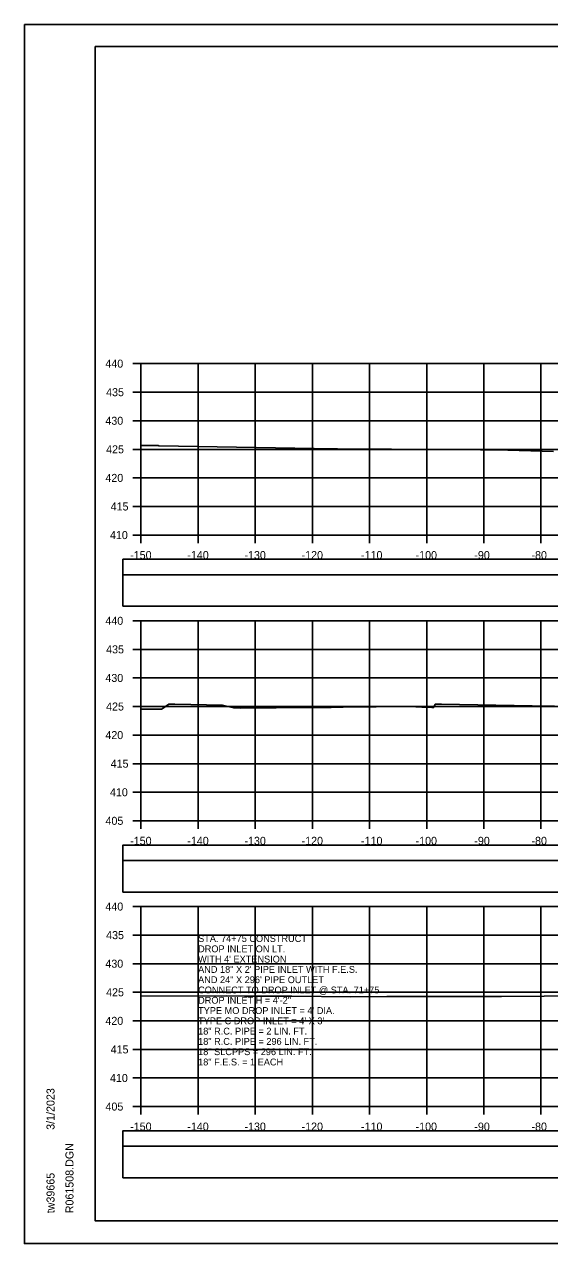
# Model space of a CAD drawing. Extents: x 1371057 to 1372761, y 380005 to 390517.
# Drawn here: x 1371390.5 to 1371482.4, y 387045.2 to 387258.6 of the extents above; entities that cross this region are included whole.
import ezdxf

# ---------------------------------------------------------------- set-up
doc = ezdxf.new("R2010")
doc.units = 0
for name, color, linetype in [('R_Axis', 7, 'Continuous'), ('R_Axis Annot', 7, 'Continuous'), ('R_Border', 7, 'Continuous'), ('R_Detour', 7, 'Continuous'), ('R_Dimension', 7, 'Continuous'), ('R_Exist Surface', 7, 'Continuous'), ('R_Grid', 7, 'Continuous'), ('R_No Plot', 7, 'Continuous'), ('R_Water Annot', 7, 'Continuous')]:
    doc.layers.add(name, color=color, linetype=linetype)

msp = doc.modelspace()

# ---------------------------------------------------------------- linework, layer by layer
at = {"layer": 'R_Axis'}
for p, q in [((1371409.47, 387199.21), (1371410.87, 387199.21)), ((1371410.87, 387169.21), (1371410.87, 387199.21)), ((1371409.47, 387194.21), (1371410.87, 387194.21)), ((1371409.47, 387189.21), (1371410.87, 387189.21)), ((1371409.47, 387184.21), (1371410.87, 387184.21)), ((1371409.47, 387179.21), (1371410.87, 387179.21)), ((1371409.47, 387174.21), (1371410.87, 387174.21)), ((1371409.47, 387169.21), (1371410.87, 387169.21)), ((1371410.87, 387169.21), (1371710.87, 387169.21)), ((1371410.87, 387167.81), (1371410.87, 387169.21)), ((1371420.87, 387167.81), (1371420.87, 387169.21)), ((1371430.87, 387167.81), (1371430.87, 387169.21)), ((1371440.87, 387167.81), (1371440.87, 387169.21)), ((1371450.87, 387167.81), (1371450.87, 387169.21)), ((1371460.87, 387167.81), (1371460.87, 387169.21)), ((1371470.87, 387167.81), (1371470.87, 387169.21)), ((1371480.87, 387167.81), (1371480.87, 387169.21)), ((1371409.47, 387154.21), (1371410.87, 387154.21)), ((1371410.87, 387119.21), (1371410.87, 387154.21)), ((1371409.47, 387149.21), (1371410.87, 387149.21)), ((1371409.47, 387144.21), (1371410.87, 387144.21)), ((1371409.47, 387139.21), (1371410.87, 387139.21)), ((1371409.47, 387134.21), (1371410.87, 387134.21)), ((1371409.47, 387129.21), (1371410.87, 387129.21)), ((1371409.47, 387124.21), (1371410.87, 387124.21)), ((1371409.47, 387119.21), (1371410.87, 387119.21)), ((1371410.87, 387119.21), (1371710.87, 387119.21)), ((1371410.87, 387117.81), (1371410.87, 387119.21)), ((1371420.87, 387117.81), (1371420.87, 387119.21)), ((1371430.87, 387117.81), (1371430.87, 387119.21)), ((1371440.87, 387117.81), (1371440.87, 387119.21)), ((1371450.87, 387117.81), (1371450.87, 387119.21)), ((1371460.87, 387117.81), (1371460.87, 387119.21)), ((1371470.87, 387117.81), (1371470.87, 387119.21)), ((1371480.87, 387117.81), (1371480.87, 387119.21)), ((1371409.47, 387104.21), (1371410.87, 387104.21)), ((1371410.87, 387069.21), (1371410.87, 387104.21)), ((1371409.47, 387099.21), (1371410.87, 387099.21)), ((1371409.47, 387094.21), (1371410.87, 387094.21)), ((1371409.47, 387089.21), (1371410.87, 387089.21)), ((1371409.47, 387084.21), (1371410.87, 387084.21)), ((1371409.47, 387079.21), (1371410.87, 387079.21)), ((1371409.47, 387074.21), (1371410.87, 387074.21)), ((1371409.47, 387069.21), (1371410.87, 387069.21)), ((1371410.87, 387069.21), (1371710.87, 387069.21)), ((1371410.87, 387067.81), (1371410.87, 387069.21)), ((1371420.87, 387067.81), (1371420.87, 387069.21)), ((1371430.87, 387067.81), (1371430.87, 387069.21)), ((1371440.87, 387067.81), (1371440.87, 387069.21)), ((1371450.87, 387067.81), (1371450.87, 387069.21)), ((1371460.87, 387067.81), (1371460.87, 387069.21)), ((1371470.87, 387067.81), (1371470.87, 387069.21)), ((1371480.87, 387067.81), (1371480.87, 387069.21))]:
    msp.add_line(p, q, dxfattribs=at)
at = {"layer": 'R_Border'}
for p, q in [((1371402.87, 387254.67), (1371719.05, 387254.67)), ((1371402.87, 387049.21), (1371402.87, 387254.67)), ((1371402.87, 387049.21), (1371402.87, 387049.21)), ((1371719.05, 387049.21), (1371402.87, 387049.21))]:
    msp.add_line(p, q, dxfattribs=at)
at = {"layer": 'R_Detour'}
for points in [[(1371407.72, 387162.26), (1371714.03, 387162.26), (1371714.03, 387164.97), (1371407.72, 387164.97)], [(1371407.72, 387112.26), (1371714.03, 387112.26), (1371714.03, 387114.97), (1371407.72, 387114.97)], [(1371407.72, 387062.26), (1371714.03, 387062.26), (1371714.03, 387064.97), (1371407.72, 387064.97)]]:
    msp.add_lwpolyline(points, close=True, dxfattribs=at)
at = {"layer": 'R_Dimension'}
for points in [[(1371407.72, 387156.74), (1371714.03, 387156.74), (1371714.03, 387162.26), (1371407.72, 387162.26)], [(1371407.72, 387106.74), (1371714.03, 387106.74), (1371714.03, 387112.26), (1371407.72, 387112.26)], [(1371407.72, 387056.74), (1371714.03, 387056.74), (1371714.03, 387062.26), (1371407.72, 387062.26)]]:
    msp.add_lwpolyline(points, close=True, dxfattribs=at)
at = {"layer": 'R_Exist Surface'}
for points in [[(1371410.87, 387184.9), (1371413.87, 387184.86), (1371413.99, 387184.85), (1371414.02, 387184.85), (1371414.05, 387184.85), (1371444.54, 387184.31), (1371444.95, 387184.31), (1371445.25, 387184.31), (1371454.7, 387184.22), (1371462.32, 387184.18), (1371470.29, 387184.11), (1371475.05, 387184.04), (1371483.04, 387183.85)], [(1371410.87, 387138.77), (1371414.38, 387138.77), (1371414.52, 387138.77), (1371414.6, 387138.81), (1371415.72, 387139.63), (1371416.78, 387139.6), (1371425.15, 387139.44), (1371426.07, 387139.2), (1371427.1, 387138.96), (1371428.34, 387138.91), (1371440.78, 387139.02), (1371444.16, 387139.06), (1371446.25, 387139.08), (1371457.86, 387139.2), (1371460.04, 387139.11), (1371461.77, 387139.04), (1371462.11, 387139.02), (1371462.14, 387139.08), (1371462.38, 387139.62), (1371462.51, 387139.62), (1371463.47, 387139.62), (1371479.34, 387139.34), (1371483.23, 387139.26)], [(1371410.87, 387088.58), (1371424.92, 387088.55), (1371425.82, 387088.57), (1371429, 387088.52), (1371432.7, 387088.52), (1371437.28, 387088.51), (1371447.61, 387088.44), (1371453.92, 387088.45), (1371462.64, 387088.49), (1371473.3, 387088.49), (1371473.97, 387088.49), (1371481.42, 387088.53), (1371485.96, 387088.56)]]:
    msp.add_lwpolyline(points, dxfattribs=at)
at = {"layer": 'R_Grid'}
for p, q in [((1371410.87, 387199.21), (1371710.87, 387199.21)), ((1371410.87, 387169.21), (1371410.87, 387199.21)), ((1371420.87, 387169.21), (1371420.87, 387199.21)), ((1371430.87, 387169.21), (1371430.87, 387199.21)), ((1371440.87, 387169.21), (1371440.87, 387199.21)), ((1371450.87, 387169.21), (1371450.87, 387199.21)), ((1371460.87, 387169.21), (1371460.87, 387199.21)), ((1371470.87, 387169.21), (1371470.87, 387199.21)), ((1371480.87, 387169.21), (1371480.87, 387199.21)), ((1371410.87, 387194.21), (1371710.87, 387194.21)), ((1371410.87, 387189.21), (1371710.87, 387189.21)), ((1371410.87, 387184.21), (1371710.87, 387184.21)), ((1371410.87, 387179.21), (1371710.87, 387179.21)), ((1371410.87, 387174.21), (1371710.87, 387174.21)), ((1371410.87, 387169.21), (1371710.87, 387169.21)), ((1371410.87, 387154.21), (1371710.87, 387154.21)), ((1371410.87, 387119.21), (1371410.87, 387154.21)), ((1371420.87, 387119.21), (1371420.87, 387154.21)), ((1371430.87, 387119.21), (1371430.87, 387154.21)), ((1371440.87, 387119.21), (1371440.87, 387154.21)), ((1371450.87, 387119.21), (1371450.87, 387154.21)), ((1371460.87, 387119.21), (1371460.87, 387154.21)), ((1371470.87, 387119.21), (1371470.87, 387154.21)), ((1371480.87, 387119.21), (1371480.87, 387154.21)), ((1371410.87, 387149.21), (1371710.87, 387149.21)), ((1371410.87, 387144.21), (1371710.87, 387144.21)), ((1371410.87, 387139.21), (1371710.87, 387139.21)), ((1371410.87, 387134.21), (1371710.87, 387134.21)), ((1371410.87, 387129.21), (1371710.87, 387129.21)), ((1371410.87, 387124.21), (1371710.87, 387124.21)), ((1371410.87, 387119.21), (1371710.87, 387119.21)), ((1371410.87, 387104.21), (1371710.87, 387104.21)), ((1371410.87, 387069.21), (1371410.87, 387104.21)), ((1371420.87, 387069.21), (1371420.87, 387104.21)), ((1371430.87, 387069.21), (1371430.87, 387104.21)), ((1371440.87, 387069.21), (1371440.87, 387104.21)), ((1371450.87, 387069.21), (1371450.87, 387104.21)), ((1371460.87, 387069.21), (1371460.87, 387104.21)), ((1371470.87, 387069.21), (1371470.87, 387104.21)), ((1371480.87, 387069.21), (1371480.87, 387104.21)), ((1371410.87, 387099.21), (1371710.87, 387099.21)), ((1371410.87, 387094.21), (1371710.87, 387094.21)), ((1371410.87, 387089.21), (1371710.87, 387089.21)), ((1371410.87, 387084.21), (1371710.87, 387084.21)), ((1371410.87, 387079.21), (1371710.87, 387079.21)), ((1371410.87, 387074.21), (1371710.87, 387074.21)), ((1371410.87, 387069.21), (1371710.87, 387069.21))]:
    msp.add_line(p, q, dxfattribs=at)
at = {"layer": 'R_No Plot'}
for p, q in [((1371390.47, 387258.57), (1371723.8, 387258.57)), ((1371390.47, 387045.23), (1371723.8, 387045.23))]:
    msp.add_line(p, q, dxfattribs=at)
for points in [[(1371390.46, 387258.57), (1371723.8, 387258.57), (1371723.8, 387045.23), (1371390.46, 387045.23)], [(1371636.79, 387254.67), (1371656.41, 387254.67), (1371656.41, 387244.79), (1371672.52, 387244.79), (1371695.72, 387244.79), (1371695.84, 387216.64), (1371719.05, 387216.64), (1371719.05, 387049.21), (1371402.87, 387049.21), (1371402.87, 387254.67)]]:
    msp.add_lwpolyline(points, close=True, dxfattribs=at)

# ---------------------------------------------------------------- texts
at = {"layer": 'R_Axis Annot'}
for s, p in [('440', (1371404.64, 387198.51)), ('435', (1371404.77, 387193.51)), ('430', (1371404.64, 387188.51)), ('425', (1371404.77, 387183.51)), ('420', (1371404.64, 387178.51)), ('415', (1371405.56, 387173.51)), ('410', (1371405.44, 387168.51)), ('-150', (1371408.98, 387165.01)), ('-140', (1371418.98, 387165.01)), ('-130', (1371428.98, 387165.01)), ('-120', (1371438.98, 387165.01)), ('-110', (1371449.38, 387165.01)), ('-100', (1371458.93, 387165.01)), ('-90', (1371469.21, 387165.01)), ('-80', (1371479.21, 387165.01)), ('440', (1371404.64, 387153.51)), ('435', (1371404.77, 387148.51)), ('430', (1371404.64, 387143.51)), ('425', (1371404.77, 387138.51)), ('420', (1371404.64, 387133.51)), ('415', (1371405.56, 387128.51)), ('410', (1371405.44, 387123.51)), ('405', (1371404.66, 387118.51)), ('-150', (1371408.98, 387115.01)), ('-140', (1371418.98, 387115.01)), ('-130', (1371428.98, 387115.01)), ('-120', (1371438.98, 387115.01)), ('-110', (1371449.38, 387115.01)), ('-100', (1371458.93, 387115.01)), ('-90', (1371469.21, 387115.01)), ('-80', (1371479.21, 387115.01)), ('440', (1371404.64, 387103.51)), ('435', (1371404.77, 387098.51)), ('430', (1371404.64, 387093.51)), ('425', (1371404.77, 387088.51)), ('420', (1371404.64, 387083.51)), ('415', (1371405.56, 387078.51)), ('410', (1371405.44, 387073.51)), ('405', (1371404.66, 387068.51)), ('-150', (1371408.98, 387065.01)), ('-140', (1371418.98, 387065.01)), ('-130', (1371428.98, 387065.01)), ('-120', (1371438.98, 387065.01)), ('-110', (1371449.38, 387065.01)), ('-100', (1371458.93, 387065.01)), ('-90', (1371469.21, 387065.01)), ('-80', (1371479.21, 387065.01))]:
    msp.add_text(s, height=1.4, dxfattribs=at).set_placement(p)
at = {"layer": 'R_Border'}
for s, p in [('3/1/2023', (1371395.74, 387065.14)), ('R061508.DGN', (1371399.06, 387050.54)), ('tw39665', (1371395.74, 387050.54))]:
    msp.add_text(s, height=1.4, rotation=90, dxfattribs=at).set_placement(p)
at = {"layer": 'R_Water Annot'}
for s, p in [('STA. 74+75 CONSTRUCT', (1371420.87, 387098.01)), ('DROP INLET ON LT.', (1371420.87, 387096.21)), ("WITH 4' EXTENSION", (1371420.87, 387094.41)), ('AND 18" X 2\' PIPE INLET WITH F.E.S.', (1371420.87, 387092.61)), ('AND 24" X 296\' PIPE OUTLET', (1371420.87, 387090.81)), ('CONNECT TO DROP INLET @ STA. 71+75', (1371420.87, 387089.01)), ('DROP INLET H = 4\'-2"', (1371420.87, 387087.21)), ("TYPE MO DROP INLET = 4' DIA.", (1371420.87, 387085.41)), ("TYPE C DROP INLET = 4' X 3'", (1371420.87, 387083.61)), ('18" R.C. PIPE = 2 LIN. FT.', (1371420.87, 387081.81)), ('18" R.C. PIPE = 296 LIN. FT.', (1371420.87, 387080.01)), ('18" SLCPPS = 296 LIN. FT.', (1371420.87, 387078.21)), ('18" F.E.S. = 1 EACH', (1371420.87, 387076.41))]:
    msp.add_text(s, height=1.2, dxfattribs=at).set_placement(p)

doc.saveas('drawing.dxf')
